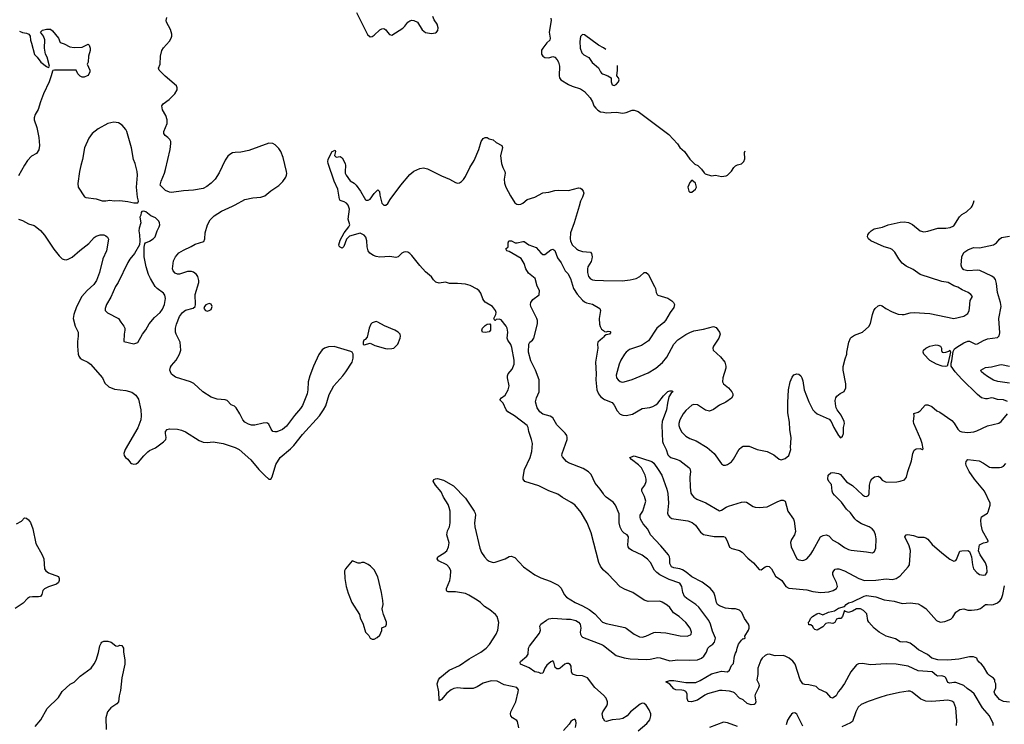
# Model space of a CAD drawing. Header units: inches. Extents: x 1771504 to 1971212, y 471788 to 643615.
# Tile 569 of 587: x 1914121 to 1924039, y 574784 to 581876. Entities that reach past the tile are written whole.
import ezdxf

# ---------------------------------------------------------------- set-up
doc = ezdxf.new("R2010")
doc.units = ezdxf.units.IN
doc.header["$MEASUREMENT"] = 0
for name, color, linetype in [('B9517', 7, 'Continuous'), ('B9518', 7, 'Continuous'), ('B9527', 7, 'Continuous'), ('B9528', 7, 'Continuous')]:
    doc.layers.add(name, color=color, linetype=linetype)

msp = doc.modelspace()

# ---------------------------------------------------------------- linework, layer by layer
at = {"layer": 'B9517', "color": 5}
for points, elevation in [([(1914110, 579867.3), (1914150, 579853.4), (1914210, 579820.4), (1914265.3, 579805.2), (1914277.8, 579797.8), (1914330, 579755.8), (1914370, 579708.4), (1914465.3, 579565.3), (1914518.4, 579498.4), (1914550, 579470.4), (1914570, 579462.6), (1914590, 579460.3), (1914610, 579464.9), (1914650, 579487), (1914726.2, 579553.9), (1914816, 579624), (1914870, 579682.4), (1914890, 579698), (1914932.4, 579712.4), (1914970, 579710.5), (1914990, 579700.7), (1915006.4, 579686.4), (1915013.8, 579666.2), (1914996.4, 579550), (1914957, 579470), (1914925.3, 579330), (1914894.7, 579250), (1914867.6, 579210), (1914800.3, 579150), (1914747, 579090), (1914694.5, 578985.5), (1914667, 578910), (1914660.3, 578870), (1914680.3, 578790), (1914708.2, 578730), (1914710.7, 578689.3), (1914702.1, 578637.9), (1914701.4, 578590), (1914710.1, 578510), (1914715.8, 578490), (1914730, 578470.2), (1914750, 578455.5), (1914808.2, 578430), (1914833, 578410), (1914953.4, 578270), (1914978.8, 578218.8), (1915019.9, 578179.9), (1915077.1, 578157.1), (1915190, 578145.3), (1915250, 578125.3), (1915290, 578098.4), (1915316, 578056), (1915340.3, 577950), (1915344.2, 577890), (1915340.3, 577850), (1915311, 577769), (1915182.2, 577550), (1915171.4, 577510), (1915174.6, 577490), (1915187.7, 577467.7), (1915211.6, 577451.6), (1915236.9, 577416.9), (1915248.5, 577408.5), (1915270, 577401.8), (1915294.1, 577405.9), (1915318.2, 577421.8), (1915370, 577486.4), (1915410, 577524.9), (1915430, 577540.7), (1915490, 577567.3), (1915570, 577625.5), (1915591.3, 577650), (1915596.3, 577670), (1915588.2, 577710), (1915589.7, 577730), (1915607, 577750), (1915630, 577756.9), (1915710, 577754.2), (1915750, 577745.4), (1915790, 577727.6), (1915930, 577641.8), (1915970, 577622.6), (1916010, 577621.5), (1916068.1, 577628.1), (1916170, 577610.4), (1916290, 577570.3), (1916330.2, 577550.2), (1916450, 577446.8), (1916530.5, 577350), (1916590, 577287.3), (1916630, 577251.3), (1916650, 577251.3), (1916665.6, 577274.4), (1916702, 577398), (1916745.1, 577470), (1916850, 577557.1), (1916882.9, 577590), (1916970, 577700.5), (1917139.5, 577890), (1917182, 577950), (1917202.9, 577990), (1917237.8, 578102.2), (1917284.2, 578190), (1917376.2, 578290), (1917407.3, 578330), (1917469.4, 578430), (1917479.3, 578470), (1917481.2, 578510), (1917469.4, 578529.4), (1917455.9, 578535.9), (1917290, 578585), (1917230, 578584.6), (1917190, 578570.8), (1917167.4, 578552.6), (1917133.9, 578506.1), (1917080.2, 578390), (1917044.2, 578290), (1917027.3, 578230), (1917023.8, 578150), (1917016.2, 578110), (1916970, 577992), (1916950, 577961.6), (1916887.6, 577892.4), (1916810, 577785.1), (1916767.7, 577750), (1916710, 577726.3), (1916690, 577726), (1916670, 577732.3), (1916652.9, 577752.9), (1916630, 577806), (1916610, 577816.9), (1916574.7, 577814.7), (1916490, 577793.5), (1916454.6, 577794.6), (1916424.2, 577804.2), (1916390, 577826.6), (1916368.3, 577850), (1916339.7, 577910), (1916302, 577970), (1916285.1, 577985.1), (1916250, 577999.5), (1916210, 578043.7), (1916189.6, 578049.6), (1916110, 578056.8), (1916050, 578078.2), (1915964, 578130), (1915875.3, 578215.3), (1915841.2, 578230), (1915690, 578278), (1915650, 578307.8), (1915638.3, 578330), (1915633.3, 578350), (1915641.4, 578378.5), (1915650, 578394.8), (1915696, 578450), (1915730.9, 578509.1), (1915744.2, 578550), (1915738.4, 578630), (1915696.8, 578710), (1915691.6, 578730), (1915690.7, 578770), (1915699.3, 578810), (1915730.7, 578889.3), (1915759.6, 578930), (1915790, 578952.2), (1915867.5, 578972.5), (1915889.2, 578990), (1915892.7, 579010), (1915888.4, 579110), (1915924.2, 579230), (1915926.4, 579250), (1915914, 579290), (1915900.3, 579310), (1915870, 579336.4), (1915850, 579343.1), (1915810, 579341.7), (1915730, 579315.6), (1915710, 579313.6), (1915685.7, 579325.7), (1915666.3, 579350), (1915661.3, 579370), (1915669.7, 579450), (1915689.5, 579490), (1915725.2, 579530), (1915770, 579558), (1915848.2, 579591.8), (1915890, 579617.1), (1915975.1, 579644.9), (1915984.5, 579670), (1915989.7, 579730), (1916011.3, 579810), (1916038.2, 579861.8), (1916079.5, 579900.5), (1916155.1, 579950), (1916262.9, 580000)], 420), ([(1920000, 576334.4), (1919996.9, 576336.9), (1919970, 576374), (1919953.8, 576413.8), (1919877.6, 576710), (1919835.6, 576810), (1919776.6, 576916.6), (1919712.5, 576992.5), (1919677.5, 577017.5), (1919590, 577066.6), (1919541.5, 577101.5), (1919450, 577133.6), (1919350, 577184.2), (1919210, 577227.8), (1919191.8, 577250), (1919191.7, 577271.7), (1919206.6, 577350), (1919262, 577470), (1919278, 577530), (1919285.6, 577610), (1919277.6, 577650), (1919247.8, 577730), (1919242.4, 577770), (1919233.6, 577790), (1919103.5, 577890), (1919037.2, 577930), (1919020.8, 577950), (1918990, 578016), (1918957.2, 578050), (1918973.2, 578070), (1919010, 578096.4), (1919041.5, 578150), (1919049.8, 578190), (1919034.3, 578270), (1919035.1, 578290), (1919042.9, 578310), (1919081.3, 578358.7), (1919101.7, 578410), (1919100.3, 578450), (1919077.3, 578577.3), (1919066.5, 578606.5), (1919037, 578650), (1919032, 578670), (1919039.4, 578730), (1919031, 578770), (1919020.2, 578790), (1918970, 578855.1), (1918950, 578862.7), (1918922, 578858), (1918909, 578849), (1918906, 578850), (1918898, 578870), (1918917.2, 578910), (1918919.3, 578930), (1918912.7, 578950), (1918884, 578990), (1918810, 579034.5), (1918794.5, 579050), (1918784.9, 579064.9), (1918764.9, 579124.9), (1918750, 579147.6), (1918730, 579163.5), (1918659.6, 579199.6), (1918612.7, 579212.7), (1918530, 579221.7), (1918450, 579222), (1918410, 579233.3), (1918344.8, 579224.8), (1918313.8, 579233.8), (1918290, 579257.2), (1918269.6, 579289.6), (1918210, 579337), (1918150, 579402), (1918070, 579503.6), (1918050, 579523.6), (1918030, 579534.7), (1918010, 579540.5), (1917990, 579537.4), (1917970, 579525.1), (1917932.3, 579487.7), (1917910, 579483.1), (1917850, 579491.6), (1917750, 579485.7), (1917712.2, 579492.2), (1917684, 579504), (1917646.7, 579526.7), (1917631.3, 579550), (1917621.3, 579590), (1917617, 579650), (1917606.3, 579686.3), (1917590, 579708.7), (1917550, 579728.7), (1917441.4, 579698.6), (1917414.4, 579665.6), (1917385.4, 579594.6), (1917370, 579578), (1917350, 579586), (1917338, 579598), (1917335.3, 579610), (1917350, 579656), (1917390, 579730.8), (1917437.2, 579790), (1917445.2, 579810), (1917429.5, 579869.5), (1917443.5, 579970), (1917434.3, 580000)], 380), ([(1919756.1, 580000), (1919706.9, 579830), (1919669.3, 579730.7), (1919665.4, 579670), (1919669.4, 579649.4), (1919686.5, 579610), (1919730, 579568.9), (1919750, 579556), (1919790, 579542.7), (1919870, 579536.4), (1919882.3, 579522.3), (1919887.6, 579490), (1919885.3, 579470), (1919876.1, 579443.9), (1919844.9, 579390), (1919839.5, 579370), (1919840.3, 579330), (1919850.6, 579290), (1919870, 579268), (1919890, 579258), (1919913.8, 579253.8), (1920000, 579252.2)], 380), ([(1920000, 577104.3), (1919968.7, 577150), (1919917.8, 577210), (1919877, 577297), (1919850, 577323.6), (1919798.2, 577358.2), (1919650, 577416.3), (1919629.8, 577429.8), (1919590, 577476), (1919583.5, 577490), (1919584.4, 577510), (1919634.6, 577650), (1919636.1, 577670), (1919630.9, 577690), (1919615, 577715), (1919530, 577798.7), (1919489.6, 577870), (1919465, 577885), (1919390, 577903.9), (1919360.5, 577930), (1919333.6, 577970), (1919317, 578030), (1919325.1, 578070), (1919354.5, 578130), (1919352.8, 578250), (1919316.8, 578350), (1919270, 578443.6), (1919245.1, 578530), (1919249.7, 578610.3), (1919260.9, 578630), (1919288, 578652), (1919299.5, 578670), (1919335.5, 578815.5), (1919336, 578850), (1919329.4, 578870), (1919269.3, 578990), (1919266, 579010), (1919269.3, 579030), (1919290, 579061), (1919353.6, 579106.4), (1919355.3, 579150), (1919332.7, 579192.7), (1919312.3, 579270), (1919244.9, 579324.9), (1919220.7, 579370), (1919203.3, 579423.3), (1919172.5, 579472.5), (1919050, 579544), (1919028, 579550), (1919018, 579570), (1919042, 579590), (1919042, 579630), (1919048, 579650), (1919074, 579650), (1919111.3, 579631.3), (1919131.1, 579631.1), (1919190, 579644.9), (1919202, 579642), (1919250.3, 579610.3), (1919324.4, 579584.4), (1919370.4, 579530.4), (1919390, 579514), (1919410, 579514), (1919470, 579560.5), (1919490, 579564.9), (1919510, 579553), (1919538.6, 579478.5), (1919576.4, 579430), (1919614.9, 579350), (1919641.2, 579321.2), (1919670, 579272.2), (1919699.2, 579170), (1919735, 579115), (1919790, 579053.4), (1919810, 579037.4), (1919830, 579027.7), (1919890, 579012.6), (1919964, 578970), (1919973, 578950), (1919958, 578870), (1919961.6, 578810), (1919967.1, 578787.1), (1919982, 578762), (1920000, 578746.1)], 360), ([(1920000, 578681.4), (1919990, 578669.5), (1919944.9, 578630), (1919942, 578610), (1919945.3, 578570), (1919920.8, 578430), (1919927.5, 578310), (1919925.4, 578250), (1919934.8, 578150), (1919950, 578111.7), (1919970, 578084.7), (1920000, 578060.8)], 360), ([(1919150, 574749.3), (1919136.9, 574810), (1919130, 574822.7), (1919084, 574850), (1919068.3, 574868.3), (1919065.1, 574890), (1919068.5, 574910), (1919119.1, 575010), (1919143.6, 575110), (1919144.5, 575130), (1919130, 575154.5), (1919002, 575182), (1918930, 575216.9), (1918870, 575221.6), (1918790, 575198.7), (1918730, 575159.7), (1918690, 575144), (1918590, 575142.3), (1918530, 575149.8), (1918495.3, 575144.7), (1918465.5, 575130), (1918422.2, 575097.8), (1918370, 575032.7), (1918350, 575021.2), (1918345.8, 575025.8), (1918342.6, 575110), (1918327.6, 575190), (1918339.6, 575230), (1918351.8, 575250), (1918446.6, 575330), (1918550, 575375.8), (1918650, 575442.8), (1918766.3, 575510), (1918818.7, 575550), (1918852.8, 575587.2), (1918919.6, 575690), (1918936.2, 575730), (1918946.8, 575806.8), (1918929.5, 575869.5), (1918913.2, 575890), (1918856.5, 575936.5), (1918804.2, 575970), (1918763.6, 576010), (1918730, 576034), (1918644.5, 576084.5), (1918610, 576099.1), (1918510, 576116.4), (1918435.9, 576115.9), (1918422.6, 576122.6), (1918418.4, 576130), (1918421.3, 576150), (1918452.6, 576230), (1918462, 576270), (1918463, 576330), (1918450, 576358), (1918422, 576390), (1918339.3, 576430), (1918326.6, 576450), (1918332, 576470), (1918394.3, 576505.7), (1918423.6, 576530), (1918441.1, 576570), (1918446, 576610), (1918423.1, 576690), (1918429.7, 576730), (1918448.7, 576771.3), (1918457.2, 576810), (1918455.6, 576930), (1918447.6, 576967.6), (1918435.4, 576995.4), (1918389.6, 577070), (1918365.1, 577125.1), (1918309.4, 577190), (1918286, 577230), (1918293.6, 577246.4), (1918310, 577256), (1918330, 577258.8), (1918390, 577240.4), (1918490, 577183.8), (1918610, 577060.5), (1918698, 576930), (1918708.9, 576910), (1918712.9, 576890), (1918703.1, 576810), (1918705.3, 576770), (1918756.5, 576556.5), (1918774, 576514), (1918802.4, 576470), (1918830, 576438), (1918850, 576425.5), (1918890, 576412.7), (1918910, 576414.4), (1919009.7, 576450.3), (1919050, 576472.2), (1919070, 576475.8), (1919110, 576462.4), (1919197.1, 576370), (1919310, 576288.9), (1919370, 576257.4), (1919464.8, 576224.8), (1919544.1, 576184.1), (1919574, 576154), (1919604.6, 576090), (1919630, 576063.7), (1919717.1, 576010), (1919790, 575976.1), (1919857.8, 575937.8), (1919914.3, 575894.3), (1919992.8, 575812.8), (1920000, 575809.8)], 380), ([(1914090, 576802), (1914138, 576830), (1914170, 576862), (1914190, 576858.8), (1914210, 576842.8), (1914230, 576814.8), (1914254, 576750), (1914283.2, 576603.2), (1914346.7, 576490), (1914364.4, 576450), (1914370.4, 576350), (1914383.8, 576330), (1914410, 576306.7), (1914510, 576270.8), (1914518.8, 576250), (1914518.8, 576230), (1914510.8, 576210), (1914490, 576193.2), (1914410, 576167), (1914370, 576146.6), (1914353.4, 576130), (1914344, 576090), (1914331, 576070), (1914310, 576066.3), (1914250, 576068.3), (1914218, 576062), (1914199.3, 576050), (1914155.5, 576004.5), (1914074.8, 575950)], 380), ([(1920000, 575075.1), (1919914.9, 575154.9), (1919841.3, 575250), (1919790, 575272.7), (1919730, 575275.6), (1919689.8, 575289.8), (1919680.5, 575310), (1919676.4, 575370), (1919666.6, 575386.6), (1919650, 575395.1), (1919630, 575395.6), (1919611.3, 575390), (1919566, 575350), (1919550, 575340.9), (1919530, 575341.2), (1919515.1, 575355.1), (1919502, 575410), (1919490, 575422), (1919470, 575413.2), (1919430, 575377.2), (1919410.6, 575350), (1919390, 575298), (1919370, 575293.2), (1919350, 575303.7), (1919310, 575313.2), (1919252.8, 575352.8), (1919164, 575390), (1919161.2, 575410), (1919164.8, 575415.2), (1919228.7, 575470), (1919242, 575490), (1919246.6, 575550), (1919257, 575570), (1919358.5, 575701.5), (1919365.4, 575730), (1919361.2, 575770), (1919369.3, 575790.7), (1919427, 575833), (1919450, 575843.7), (1919490, 575852.6), (1919630, 575841.1), (1919670, 575843), (1919721.3, 575830), (1919750.1, 575810.1), (1919765.8, 575790), (1919773.6, 575750), (1919767.1, 575710), (1919769.2, 575690), (1919779.6, 575670), (1919790, 575660.8), (1919990, 575582.8), (1920000, 575575.3)], 360), ([(1914278, 574762), (1914333.3, 574830), (1914397.7, 574942.3), (1914510, 575054.8), (1914547, 575113), (1914630, 575187.3), (1914670, 575206.8), (1914730, 575266.8), (1914841.2, 575350), (1914870, 575391), (1914889.7, 575430.3), (1914914, 575506), (1914927.8, 575572.2), (1914940.5, 575599.5), (1914949.6, 575610.4), (1914970, 575620.4), (1915010, 575619.5), (1915042.8, 575610), (1915090, 575574.8), (1915110, 575570.8), (1915130, 575578.8), (1915150, 575576), (1915166, 575550), (1915167.3, 575512.7), (1915180.5, 575430), (1915180.5, 575390), (1915150.3, 575249.8), (1915136, 575124), (1915122.3, 575070), (1915116.4, 575010), (1915100.5, 574990), (1915038, 574950), (1915005.5, 574910), (1914989.1, 574850), (1914993.1, 574730)], 380), ([(1920000, 574837.9), (1919999.2, 574839.2), (1919989.1, 574890), (1919993.6, 574910), (1920000, 574919.5)], 360), ([(1919719.5, 574750), (1919725.2, 574790), (1919722, 574822), (1919714, 574834), (1919690, 574825.2), (1919671, 574810), (1919656.1, 574783.9), (1919598, 574722)], 380)]:
    msp.add_lwpolyline(points, dxfattribs=dict(at, elevation=elevation))
for points, elevation in [([(1915370, 579948), (1915352.7, 579947.3), (1915343.6, 579936.4), (1915342, 579910), (1915331.3, 579890), (1915341, 579830), (1915323.4, 579776.6), (1915320.5, 579750), (1915328, 579710), (1915331.1, 579648.9), (1915327.3, 579610), (1915276.5, 579523.5), (1915230, 579466), (1915210, 579433.2), (1915112.8, 579230), (1915084.4, 579190), (1915037.6, 579082.4), (1914994.4, 579010), (1914981.6, 578970), (1914980.5, 578950), (1915005.1, 578925.1), (1915117.3, 578870), (1915138, 578830), (1915170.1, 578790.1), (1915178.4, 578770), (1915179.3, 578750), (1915171.6, 578710), (1915170, 578638), (1915270, 578613.4), (1915310, 578627.3), (1915356.2, 578710), (1915390, 578754), (1915424, 578816), (1915479.8, 578880.2), (1915534.3, 578930), (1915558.5, 578961.5), (1915579.3, 579010), (1915590.9, 579070), (1915583.3, 579103.3), (1915570, 579125.1), (1915506, 579170), (1915484.7, 579190), (1915436.9, 579270), (1915417.4, 579310), (1915394, 579390), (1915374.3, 579490), (1915374.2, 579585.8), (1915381.2, 579618.8), (1915389.4, 579630.6), (1915430, 579646), (1915466, 579670), (1915486.6, 579690), (1915506.6, 579750), (1915526.6, 579790), (1915531.2, 579810), (1915529.5, 579830), (1915520.7, 579850), (1915490, 579880.9), (1915441.5, 579901.5), (1915390, 579942)], 440), ([(1916030, 579020.7), (1915995.2, 579004.8), (1915982.8, 578990), (1915976, 578970), (1915992, 578950), (1916010, 578944), (1916030, 578947.7), (1916050, 578960.7), (1916060.7, 578990), (1916050, 579014.5)], 420), ([(1917710, 578838.4), (1917670, 578823.7), (1917659.3, 578810), (1917642, 578770), (1917619.3, 578680.7), (1917601.4, 578658.6), (1917587.3, 578650), (1917581, 578630), (1917582, 578610), (1917590, 578604.7), (1917650, 578621), (1917698, 578598), (1917805.8, 578565.8), (1917830, 578562), (1917870, 578564.9), (1917890, 578570.8), (1917929.2, 578610), (1917952.7, 578670), (1917956, 578690), (1917952.3, 578710), (1917932.3, 578730), (1917901.2, 578750), (1917794.2, 578794.2), (1917730, 578831.8)], 420), ([(1918810, 578727.6), (1918782, 578730), (1918777.2, 578750), (1918783.7, 578770), (1918810, 578798.8), (1918830, 578810.7), (1918855.3, 578815.3), (1918864.7, 578804.7), (1918862.8, 578750), (1918850, 578734)], 380), ([(1917470, 576428.7), (1917402, 576350), (1917392, 576330), (1917396, 576250), (1917410.8, 576170), (1917430, 576102), (1917467.3, 576010), (1917544.7, 575890), (1917550, 575854), (1917582, 575790), (1917604.7, 575710), (1917636.9, 575676.9), (1917651.6, 575651.6), (1917670, 575642), (1917690, 575642), (1917723.1, 575656.9), (1917750, 575682), (1917767.3, 575727.3), (1917770, 575754), (1917810, 575772), (1917816, 575790), (1917814.5, 575810), (1917784.5, 575890), (1917775.1, 575930), (1917773.6, 575946.4), (1917781.2, 575990), (1917778, 576030), (1917766.6, 576110), (1917730, 576268), (1917690, 576337.2), (1917654.9, 576374.9), (1917630, 576392.7), (1917590, 576412.7), (1917567.3, 576412.7), (1917550, 576404), (1917530, 576405.2)], 420)]:
    msp.add_lwpolyline(points, close=True, dxfattribs=dict(at, elevation=elevation))
at = {"layer": 'B9518', "color": 5}
for points, elevation in [([(1917512.4, 581950), (1917625.8, 581725.8), (1917650, 581702.8), (1917670, 581707.3), (1917690, 581720.5), (1917750, 581773.4), (1917770, 581784), (1917790, 581786.8), (1917810, 581776), (1917824.9, 581750), (1917846.1, 581726.1), (1917870, 581720.4), (1917978.9, 581790), (1918001.7, 581810), (1918031.8, 581850), (1918050, 581863.7), (1918070, 581870.3), (1918091, 581870), (1918128, 581850), (1918174.3, 581774.3), (1918208.9, 581748.9), (1918270, 581738.7), (1918310, 581743.1), (1918320.9, 581750), (1918332.8, 581767.2), (1918334.7, 581794.7), (1918324.7, 581830), (1918295, 581875.1), (1918283.1, 581910)], 420), ([(1916262.9, 580000), (1916290, 580012.6), (1916390, 580066.7), (1916470, 580083.6), (1916549.7, 580090.3), (1916590, 580104.4), (1916650, 580153.4), (1916730, 580208.5), (1916770, 580246), (1916801.6, 580290), (1916809.6, 580310), (1916811.1, 580328.9), (1916809.7, 580350), (1916775.6, 580490), (1916750, 580549.5), (1916730, 580580.7), (1916695.2, 580615.2), (1916669.7, 580629.7), (1916630, 580634.3), (1916430, 580560.4), (1916350, 580543.1), (1916290, 580541), (1916265.2, 580534.8), (1916239.1, 580520.9), (1916218.9, 580501.1), (1916190, 580460.9), (1916130, 580336), (1916088.4, 580270), (1916050, 580229.6), (1916004.2, 580195.8), (1915970, 580178.7), (1915870, 580158.9), (1915770, 580152.7), (1915650, 580136.3), (1915630, 580139.6), (1915590, 580158.7), (1915537, 580210), (1915545.6, 580250), (1915579.3, 580330), (1915590.8, 580370), (1915637.7, 580570), (1915644.7, 580630), (1915642.4, 580650), (1915633.6, 580670), (1915614.5, 580690), (1915585.1, 580710), (1915571.5, 580730), (1915571.2, 580750), (1915604.7, 580830), (1915606.4, 580870), (1915592.4, 580912.4), (1915559.7, 580970), (1915551.5, 581010), (1915564.5, 581030), (1915627.6, 581072.4), (1915684.5, 581130), (1915706, 581170), (1915706, 581190), (1915699.3, 581210), (1915586.8, 581306.8), (1915527.3, 581370), (1915520.5, 581390), (1915535.3, 581430), (1915538.8, 581510), (1915553, 581567), (1915568.3, 581591.7), (1915630, 581659.5), (1915647.1, 581690), (1915652.6, 581710), (1915652.4, 581730), (1915638.2, 581778.2), (1915600.5, 581850), (1915595.1, 581870), (1915601.7, 581898.3)], 420), ([(1919471.3, 581891.3), (1919472.8, 581870), (1919455.8, 581750), (1919464.9, 581690), (1919460.9, 581670), (1919430, 581642.7), (1919389.4, 581590.6), (1919378.7, 581570), (1919376.6, 581530), (1919389.7, 581509.7), (1919410, 581496), (1919450, 581490.9), (1919490, 581504.9), (1919510, 581499.1), (1919533.2, 581473.2), (1919547.5, 581447.5), (1919557.3, 581410), (1919554.9, 581310), (1919558, 581290), (1919572.2, 581272.2), (1919650, 581223.1), (1919686.8, 581206.8), (1919770, 581181.3), (1919810, 581152.4), (1919868, 581090), (1919890.4, 581050), (1919905.5, 581010), (1919925.1, 580985.1), (1919944.6, 580964.6), (1919970.3, 580950.3), (1920000, 580944.9)], 420), ([(1914119.9, 581759.9), (1914147.5, 581747.5), (1914190, 581741.3), (1914214, 581730), (1914226, 581710), (1914229.1, 581670), (1914240.8, 581640.8), (1914270, 581526), (1914298.4, 581498.4), (1914332.4, 581450), (1914390, 581404.4), (1914410, 581396), (1914418.6, 581401.4), (1914421.2, 581410), (1914398.6, 581498.6), (1914382, 581530), (1914369, 581590), (1914373.6, 581673.6), (1914362, 581710), (1914329, 581750), (1914350, 581770.7), (1914390, 581782.8), (1914430, 581782), (1914450, 581764.7), (1914510, 581691), (1914526.8, 581646.8), (1914570, 581634), (1914624.5, 581604.5), (1914670, 581597.3), (1914750, 581601), (1914810, 581631.3), (1914819.8, 581619.8), (1914830.5, 581590.5), (1914830, 581566), (1914814.8, 581510), (1914810.7, 581449.3), (1914802, 581430), (1914826, 581370), (1914826.8, 581350), (1914810, 581315.3), (1914802, 581310), (1914770, 581299), (1914750, 581299.3), (1914730, 581309.4), (1914706, 581330), (1914688.7, 581368.7), (1914470.7, 581369.3), (1914455.3, 581364.7), (1914450, 581358), (1914439.3, 581310), (1914418.4, 581250), (1914360.4, 581130), (1914330.3, 581050), (1914308.5, 580971.5), (1914276.7, 580923.3), (1914265.5, 580890), (1914265.5, 580870), (1914294.4, 580790), (1914314.4, 580690), (1914319.1, 580610), (1914314.6, 580565.4), (1914291, 580530), (1914238.8, 580501.2), (1914200.9, 580459.1), (1914168.2, 580411.8), (1914110, 580303.7)], 420), ([(1920000, 581592.2), (1919950, 581621.6), (1919810, 581722.7), (1919790, 581729), (1919770, 581708), (1919762.4, 581657.6), (1919766.3, 581590), (1919784.2, 581544.2), (1919803.2, 581523.2), (1919854.4, 581494.4), (1919887.1, 581447.1), (1919950.9, 581390.9), (1919970, 581350.3), (1919979.8, 581339.8), (1919990, 581331.1), (1920000, 581327.2)], 440), ([(1917434.3, 580000), (1917431.2, 580010), (1917413.3, 580030), (1917390, 580044.2), (1917350, 580058), (1917342.4, 580070), (1917326.3, 580170), (1917287.1, 580250), (1917226.9, 580430), (1917225.1, 580450), (1917229.7, 580470), (1917250, 580518), (1917270, 580550.8), (1917284.7, 580555.3), (1917290, 580562), (1917299.6, 580559.6), (1917302, 580550), (1917292, 580510), (1917310, 580492), (1917350, 580498), (1917370, 580484.7), (1917398, 580430), (1917403, 580410), (1917398, 580350), (1917400.5, 580330), (1917410, 580311), (1917450, 580256), (1917490, 580231), (1917510, 580211), (1917553.4, 580150), (1917604.1, 580064.1), (1917610, 580058.8), (1917630, 580059.1), (1917650, 580070.7), (1917690, 580127.3), (1917730, 580164.7), (1917746, 580146), (1917747.7, 580110), (1917767.7, 580030), (1917790, 580011), (1917810, 580011), (1917830, 580026), (1917854, 580066), (1917958.4, 580210), (1918050, 580317.3), (1918089.7, 580350.3), (1918150, 580378.4), (1918190, 580386.4), (1918230, 580376.5), (1918370, 580304.2), (1918450, 580271.8), (1918510, 580238.7), (1918530, 580232.2), (1918550, 580235.3), (1918570, 580248.7), (1918591.3, 580268.7), (1918610, 580296.4), (1918654.7, 580390), (1918699.4, 580460.6), (1918744.7, 580570), (1918770, 580652), (1918790, 580682), (1918810, 580692), (1918830, 580691.3), (1918850, 580678), (1918890, 580666), (1918921.6, 580641.6), (1918976, 580610), (1918982.8, 580590), (1918965.1, 580505.1), (1918974, 580430), (1918986.4, 580390), (1919006.4, 580350), (1919010.3, 580330.3), (1919002, 580270), (1919004.6, 580230), (1919017.8, 580190), (1919064.5, 580104.5), (1919110, 580034), (1919130, 580020.9), (1919150, 580015.6), (1919170, 580018.9), (1919190, 580030.3), (1919232.7, 580067.3), (1919310, 580090.2), (1919390, 580133.6), (1919450, 580141.1), (1919510, 580156.9), (1919550, 580162), (1919650, 580156.9), (1919750, 580183.7), (1919770, 580180.4), (1919784.9, 580170), (1919796.3, 580150), (1919802, 580130), (1919799.9, 580120.1), (1919790.7, 580090), (1919770.5, 580049.5), (1919756.1, 580000)], 380)]:
    msp.add_lwpolyline(points, dxfattribs=dict(at, elevation=elevation))
at = {"layer": 'B9518', "color": 5, "elevation": 440}
msp.add_lwpolyline([(1915070, 580846), (1915010, 580832.7), (1914910, 580777.2), (1914850.5, 580729.5), (1914816.7, 580683.3), (1914774, 580586), (1914752, 580468), (1914735.5, 580410), (1914723, 580350), (1914706.8, 580226.8), (1914710.8, 580190.8), (1914774.8, 580094.8), (1914787.9, 580087.9), (1914890, 580074), (1914950, 580053.4), (1914990, 580053), (1915030, 580060.7), (1915073.7, 580053.7), (1915130, 580057.3), (1915210, 580046), (1915270, 580032), (1915310, 580034), (1915318, 580050), (1915309, 580089), (1915297.6, 580190), (1915307.3, 580310), (1915305.1, 580350), (1915284.5, 580430), (1915267.3, 580470), (1915247.9, 580587.9), (1915199.3, 580750), (1915189.2, 580770), (1915153.8, 580813.8), (1915117, 580837)], close=True, dxfattribs=at)
at = {"layer": 'B9527', "color": 5}
for points, elevation in [([(1920000, 579252.2), (1920190, 579248.8), (1920270, 579257.1), (1920329.6, 579270.4), (1920366, 579290), (1920409.7, 579330.3), (1920430, 579333), (1920450, 579314.8), (1920516.3, 579190), (1920524.9, 579170), (1920530.9, 579130.9), (1920542, 579110), (1920550, 579102), (1920650, 579072.6), (1920690, 579046.3), (1920707.4, 579030), (1920717.3, 579010), (1920710, 578980.9), (1920673, 578930), (1920626, 578850), (1920610, 578829.6), (1920539.3, 578770), (1920455.9, 578644.1), (1920384.8, 578595.2), (1920264.5, 578555.6), (1920230.3, 578530), (1920213.4, 578510), (1920176.5, 578450), (1920160.3, 578410), (1920130, 578298), (1920133, 578270), (1920147.7, 578250), (1920170, 578233.4), (1920190, 578228.4), (1920210, 578230.6), (1920290, 578255.5), (1920450, 578323.1), (1920530, 578368.4), (1920595.7, 578424.3), (1920639.3, 578480.7), (1920711.3, 578610), (1920750, 578655.3), (1920830, 578706.7), (1920870, 578728.5), (1920910, 578743.1), (1921010, 578761.6), (1921110, 578787.3), (1921137.5, 578777.5), (1921170, 578731.3), (1921176.3, 578710), (1921164.9, 578670), (1921110.7, 578590), (1921102.8, 578570), (1921106.8, 578550), (1921181.6, 578481.6), (1921222.6, 578430), (1921234.6, 578390), (1921232.9, 578370), (1921204.9, 578270), (1921200.4, 578230), (1921210.6, 578210), (1921260.5, 578170), (1921295.5, 578130), (1921304.9, 578110), (1921304.9, 578090), (1921290, 578066.6), (1921233, 578027), (1921170, 577995.6), (1921110, 577951.5), (1921070, 577935.6), (1921030, 577944.5), (1920950, 577998), (1920910, 578003.7), (1920890, 577997), (1920830, 577942.9), (1920803.7, 577910), (1920772, 577850), (1920761.1, 577810), (1920762, 577790), (1920770, 577762.8), (1920790, 577724.9), (1920830, 577684.9), (1920870, 577662), (1920935.6, 577635.6), (1921046, 577570), (1921116, 577510), (1921190, 577404.7), (1921210, 577391.3), (1921230, 577391.3), (1921250, 577398), (1921290, 577426), (1921310, 577451), (1921368.2, 577551.8), (1921390, 577574), (1921410, 577584.9), (1921470, 577582), (1921550, 577550.5), (1921650.4, 577530.4), (1921717.1, 577497.1), (1921770, 577451.3), (1921790, 577446), (1921830, 577458), (1921868, 577490), (1921889, 577550), (1921885.2, 577570), (1921891.5, 577668.5), (1921878, 577750), (1921874.2, 577825.8), (1921858.3, 577918.3), (1921858, 578022), (1921864.7, 578150), (1921883, 578230), (1921902.3, 578277.7), (1921920.1, 578299.9), (1921947.5, 578312.5), (1921970, 578307.3), (1921990, 578290.7), (1922000.5, 578270), (1922010, 578242), (1922023, 578150), (1922070.3, 578030), (1922110.4, 577950), (1922130, 577928.2), (1922154.8, 577910), (1922274.4, 577854.4), (1922296.3, 577830), (1922322.4, 577770), (1922370, 577690.8), (1922390, 577667.3), (1922410, 577682.8), (1922418.3, 577710), (1922419.7, 577770), (1922429.5, 577810), (1922427.3, 577830), (1922397.1, 577897.1), (1922356, 577950), (1922346.6, 577970), (1922338, 578010), (1922336.5, 578043.5), (1922342, 578070), (1922353.6, 578086.4), (1922386.3, 578113.7), (1922424.7, 578135.3), (1922444, 578170), (1922442.7, 578210), (1922415.1, 578350), (1922415.5, 578384.5), (1922436.5, 578463.5), (1922454, 578510), (1922454, 578530), (1922472.7, 578630), (1922489.2, 578670), (1922500.1, 578679.9), (1922530, 578699.1), (1922610, 578730.8), (1922673.4, 578786.6), (1922690, 578818), (1922709.8, 578910.2), (1922724, 578950), (1922738.7, 578970), (1922770, 578996.4), (1922790, 579003), (1922810, 578997.3), (1922846.8, 578970), (1922910, 578937.1), (1922970, 578913), (1923010, 578907.7), (1923030, 578907.7), (1923090, 578924.9), (1923130, 578928.4), (1923290, 578919.3), (1923530, 578867.7), (1923630, 578890.8), (1923670, 578918), (1923685.2, 578950), (1923690, 578974), (1923694, 579050), (1923719, 579090), (1923702, 579110), (1923674, 579130), (1923615.6, 579155.6), (1923570, 579184.5), (1923530, 579198.7), (1923474, 579230), (1923410, 579239.7), (1923190, 579312.3), (1923122.3, 579362.3), (1923050, 579396.9), (1923010, 579425.1), (1922975.6, 579470), (1922937.4, 579537.4), (1922910, 579563.5), (1922890, 579574.2), (1922830, 579589.8), (1922696, 579650), (1922669.4, 579670), (1922660.9, 579690), (1922664.5, 579710), (1922676.2, 579730), (1922696.2, 579750), (1922727, 579770), (1922811.4, 579788.6), (1922870, 579810.2), (1922990, 579839.8), (1923030, 579842), (1923074.9, 579834.9), (1923114.6, 579814.6), (1923190, 579750.6), (1923230, 579741.6), (1923270, 579746.7), (1923370, 579776.5), (1923450, 579779.3), (1923493.8, 579786.2), (1923530, 579802), (1923586.4, 579893.6), (1923610, 579914.4), (1923658.4, 579941.6), (1923709.3, 579990.7), (1923713.9, 580000)], 380), ([(1924070, 578034), (1924031.1, 578051.1), (1923970, 578054.3), (1923930, 578068.2), (1923910, 578069.7), (1923870, 578058.9), (1923850, 578058.3), (1923810, 578071.1), (1923770, 578103.1), (1923610, 578258.2), (1923543.9, 578330), (1923503.7, 578390), (1923502.4, 578417.6), (1923510, 578441), (1923522.7, 578537.3), (1923537.6, 578562.4), (1923560.4, 578579.6), (1923630, 578622.6), (1923670, 578639.5), (1923690, 578640.3), (1923750.3, 578610.3), (1923770, 578612.7), (1923830, 578647.3), (1923870, 578663.5), (1923970, 578676), (1923987, 578693), (1923994.1, 578725.9), (1923985.5, 578870), (1924009, 578990), (1924001.5, 579030), (1923970.5, 579130.5), (1923961.6, 579221.6), (1923950, 579259.6), (1923937.1, 579277.1), (1923913.9, 579293.9), (1923791.2, 579351.2), (1923770, 579354.2), (1923670, 579348.8), (1923630, 579359.1), (1923610, 579381.6), (1923604.3, 579404.3), (1923609.9, 579490.1), (1923630, 579534.6), (1923670, 579560.8), (1923730, 579583.1), (1923790, 579578.5), (1923930, 579611.2), (1923959.1, 579630), (1923990, 579667), (1924010, 579682.3), (1924090, 579698.5)], 360), ([(1920000, 578746.1), (1920010, 578737.3), (1920030, 578735.5), (1920050, 578741.6), (1920070, 578738), (1920076.4, 578730), (1920062.8, 578710), (1920030, 578702.9), (1920010, 578693.2), (1920000, 578681.4)], 360), ([(1924090, 578218), (1923973.4, 578233.4), (1923930, 578249), (1923870, 578283.1), (1923834, 578310), (1923809.3, 578330), (1923801.2, 578350), (1923850, 578375.8), (1923910, 578382.4), (1923990, 578402.8), (1924010, 578403.9), (1924090, 578389.4)], 340), ([(1920000, 578060.8), (1920010, 578052.9), (1920090, 578022), (1920110, 577997), (1920138.4, 577938.4), (1920170, 577906.3), (1920194.7, 577894.7), (1920230, 577891.1), (1920293.9, 577906.1), (1920390, 577961.1), (1920468.4, 577971.6), (1920498.5, 577981.5), (1920530, 577999.1), (1920550, 578016.3), (1920605.4, 578090), (1920650, 578133.7), (1920670, 578141.6), (1920690, 578141), (1920696.3, 578136.3), (1920698.8, 578130), (1920682.6, 578117.4), (1920659.9, 578080.1), (1920645, 578015), (1920636.6, 577950), (1920593.8, 577830), (1920589.5, 577790), (1920597.1, 577630), (1920601.8, 577610), (1920631.7, 577550), (1920650, 577497.6), (1920661.7, 577481.7), (1920678.4, 577470), (1920733.8, 577453.8), (1920770, 577437.4), (1920860.3, 577370), (1920870, 577357), (1920878.5, 577330), (1920872.7, 577270), (1920873.8, 577170), (1920882.8, 577110), (1920893.7, 577090), (1920912.2, 577070), (1920940.5, 577050), (1921033.7, 577013.7), (1921170, 576934), (1921190, 576938.8), (1921236, 576970), (1921259.5, 576980.5), (1921390, 577021.1), (1921424.4, 577024.4), (1921441.3, 577021.3), (1921510, 576975.3), (1921530, 576967.7), (1921570, 576964.6), (1921650, 576972.4), (1921750, 577023.8), (1921790, 577039.1), (1921810, 577040.7), (1921830, 577030.8), (1921858.4, 576930), (1921914, 576850), (1921921.3, 576830), (1921933.7, 576750), (1921934.7, 576725.3), (1921926, 576690), (1921896.7, 576643.3), (1921886.4, 576613.6), (1921891.7, 576570), (1921950, 576450.6), (1921970, 576438.4), (1922010, 576433.7), (1922030, 576437.6), (1922050, 576448.2), (1922090, 576495.5), (1922111.6, 576528.4), (1922186, 576670), (1922215.9, 576684.1), (1922246, 576690), (1922270, 576680.5), (1922310, 576638.4), (1922370, 576605.3), (1922430, 576563.1), (1922470, 576543.1), (1922495.9, 576535.9), (1922650, 576520.2), (1922710, 576508.5), (1922730, 576522), (1922743.5, 576556.5), (1922747.8, 576650), (1922741.6, 576690), (1922726.9, 576726.9), (1922706.6, 576750), (1922676.9, 576770), (1922600.9, 576800.9), (1922552.9, 576832.9), (1922532.4, 576852.4), (1922490, 576911.5), (1922448.2, 576950), (1922399.3, 577019.3), (1922330, 577089.6), (1922313.3, 577110), (1922305.1, 577130), (1922298.9, 577198.9), (1922270, 577229.2), (1922262, 577250), (1922263.7, 577290), (1922290, 577314), (1922310, 577319.1), (1922370, 577306.7), (1922390, 577296.5), (1922450, 577224.2), (1922510, 577186), (1922610, 577093.7), (1922630, 577081.1), (1922650, 577077.6), (1922670, 577087.7), (1922676.4, 577103.6), (1922682.2, 577190), (1922691.2, 577230), (1922705.5, 577254.5), (1922730, 577274.9), (1922770, 577281.1), (1922786, 577270), (1922810, 577241.6), (1922850, 577222), (1922954.7, 577225.3), (1922990, 577230.6), (1923034.5, 577245.5), (1923053.2, 577270), (1923066, 577330), (1923103.2, 577436.8), (1923116, 577510), (1923130, 577542), (1923150, 577558), (1923190, 577558.8), (1923210, 577551.3), (1923222, 577558), (1923213, 577610), (1923198.7, 577650), (1923126, 577810), (1923123.6, 577830), (1923129.3, 577889.3), (1923126.3, 577913.7), (1923170, 577926.4), (1923190, 577937.6), (1923243.3, 577996.7), (1923250, 578000.7), (1923270, 577999.3), (1923310, 577982.4), (1923358, 577938), (1923390, 577924), (1923510, 577840.8), (1923534.6, 577814.6), (1923570, 577755.8), (1923590, 577735.3), (1923610, 577727.2), (1923670, 577722.6), (1923732.2, 577727.7), (1923763.8, 577736.2), (1923870, 577788.4), (1923984.1, 577815.9), (1924007.2, 577832.8), (1924072.7, 577910)], 360), ([(1923926.6, 574770), (1923926.6, 574790), (1923888.5, 574868.5), (1923820.7, 574950), (1923734.2, 575090), (1923710, 575114.4), (1923664.1, 575144.1), (1923630, 575173.3), (1923550, 575202.7), (1923530, 575205.1), (1923490, 575197.6), (1923470, 575205.1), (1923451.5, 575250), (1923439.8, 575259.8), (1923410, 575269.8), (1923370, 575269.7), (1923354.5, 575274.5), (1923310.7, 575310.7), (1923170, 575323), (1923070, 575369.7), (1922948, 575390), (1922850, 575390.8), (1922690, 575383.5), (1922610, 575394.7), (1922570, 575393.3), (1922550, 575382.7), (1922494, 575310), (1922430, 575193.2), (1922390, 575136), (1922364, 575110), (1922344, 575070), (1922307.2, 575047.2), (1922290, 575053.2), (1922250, 575100.9), (1922170, 575136), (1922143.1, 575163.1), (1922070, 575180.4), (1922030, 575184.4), (1922010, 575192), (1921983.5, 575230), (1921932.8, 575390), (1921910, 575418), (1921870.8, 575450.8), (1921830.8, 575470.8), (1921810, 575475.1), (1921730, 575471.3), (1921669.7, 575489.7), (1921650, 575487.3), (1921630, 575477.6), (1921600.2, 575450), (1921587.1, 575430), (1921555.9, 575350), (1921555.1, 575284.9), (1921545.5, 575230), (1921564.9, 575190), (1921568.4, 575170), (1921563.1, 575150), (1921530, 575082), (1921527, 575070), (1921535.5, 575010), (1921530.7, 574990), (1921518.3, 574981.7), (1921490, 574978), (1921450, 574994.3), (1921410, 575029.7), (1921370, 575048.2), (1921320.5, 575100.5), (1921308.1, 575108.1), (1921270, 575118.1), (1921196.4, 575123.6), (1921170, 575122.4), (1921050, 575089.8), (1921023.1, 575076.9), (1920950, 575025.1), (1920889.2, 575009.2), (1920854, 575014), (1920843.3, 575043.3), (1920843.6, 575090), (1920832.1, 575112.1), (1920810, 575124.2), (1920790, 575127.8), (1920730, 575129.3), (1920710, 575141.2), (1920670, 575186), (1920628, 575210), (1920670, 575224), (1920710, 575223), (1920830, 575204.9), (1920930, 575205.8), (1920976.5, 575223.5), (1921090, 575292.9), (1921190, 575317.3), (1921250, 575312.4), (1921269.6, 575330), (1921290, 575376), (1921310, 575396), (1921320.4, 575470), (1921330, 575498.8), (1921342.9, 575517.1), (1921347.8, 575550), (1921361.6, 575590), (1921390, 575630.7), (1921410, 575646), (1921416.4, 575643.6), (1921428.4, 575651.6), (1921426, 575670), (1921462.9, 575730), (1921469.6, 575750), (1921469.6, 575770), (1921461.6, 575790), (1921421.1, 575850), (1921394.7, 575910), (1921370, 575933.6), (1921330, 575947.3), (1921290, 575944.2), (1921230, 575952.6), (1921170, 575975.4), (1921150.8, 575990.8), (1921140.4, 576010), (1921126.6, 576070), (1921111.7, 576111.7), (1921075.1, 576155.1), (1920994.1, 576214.1), (1920890, 576267.9), (1920834.8, 576314.8), (1920797.8, 576337.8), (1920770, 576347.8), (1920710, 576358.5), (1920687.4, 576370), (1920670, 576401.2), (1920669.7, 576450), (1920666, 576470), (1920655.3, 576490), (1920579, 576579), (1920473.7, 576690), (1920447.3, 576747.3), (1920401.1, 576801.1), (1920375.6, 576850), (1920369.5, 576870), (1920372.3, 576890), (1920398, 576930), (1920427.8, 577030), (1920415.5, 577075.5), (1920389.2, 577130), (1920389.2, 577150), (1920418, 577190), (1920431.7, 577228.3), (1920432.3, 577250), (1920420.7, 577290), (1920385.1, 577365.1), (1920355.3, 577395.3), (1920282, 577450), (1920268, 577470), (1920310, 577486), (1920490, 577430.6), (1920510, 577410.6), (1920553.7, 577350), (1920588, 577290), (1920639.1, 577150), (1920648.3, 577108.3), (1920656.5, 577010), (1920646.7, 576910), (1920651.6, 576890), (1920668.2, 576868.2), (1920690, 576856.5), (1920710, 576851.8), (1920850, 576833), (1920896.1, 576816.1), (1920928.3, 576788.3), (1920978.3, 576718.3), (1921010, 576694.9), (1921115.2, 576675.2), (1921210, 576672.4), (1921226.7, 576666.7), (1921248.9, 576630), (1921270, 576568.2), (1921294.2, 576554.2), (1921370, 576532.4), (1921396.9, 576516.9), (1921455.2, 576455.2), (1921511.6, 576410), (1921570, 576342), (1921590, 576338), (1921630, 576368.2), (1921650, 576374.9), (1921670, 576370.4), (1921694, 576350), (1921735.3, 576275.2), (1921798, 576230), (1921838.7, 576170), (1921870, 576152.6), (1922050, 576136.8), (1922110, 576120.2), (1922190.7, 576109.3), (1922270, 576116.1), (1922316, 576130), (1922349.6, 576150), (1922358.3, 576170), (1922347.4, 576210), (1922316.8, 576270), (1922311.1, 576290), (1922311.2, 576310), (1922321.6, 576330), (1922336.4, 576343.6), (1922351.1, 576348.9), (1922371.3, 576348.7), (1922430.4, 576330), (1922574.4, 576250), (1922630, 576231.9), (1922744, 576236), (1922848, 576248), (1922910, 576242), (1922950, 576251.7), (1922990, 576278.4), (1923071.8, 576368.2), (1923083.5, 576390), (1923092.4, 576532.4), (1923079.3, 576579.3), (1923037.2, 576670), (1923048.7, 576690), (1923067.2, 576692.8), (1923124.5, 576684.5), (1923170, 576666), (1923230, 576667.3), (1923250, 576660.7), (1923270, 576646.8), (1923312.3, 576592.3), (1923408.7, 576508.7), (1923490, 576445.5), (1923530, 576427.3), (1923550, 576431), (1923557.6, 576442.4), (1923590, 576524.7), (1923610, 576531.3), (1923670, 576532), (1923690, 576522), (1923707.7, 576467.7), (1923717.6, 576390), (1923730.3, 576350), (1923762.4, 576310), (1923790, 576292.4), (1923830, 576284.4), (1923850, 576288), (1923865.6, 576314.4), (1923864.2, 576370), (1923849.6, 576410), (1923795.1, 576490), (1923779, 576530), (1923790, 576591.3), (1923828, 576610), (1923864, 576616), (1923876.5, 576623.5), (1923877.2, 576630), (1923819.7, 576730), (1923804.2, 576790), (1923802, 576838), (1923810, 576870.8), (1923868.7, 576910), (1923877.5, 576922.5), (1923895.3, 576990), (1923896, 577010), (1923841.1, 577130), (1923739.7, 577250), (1923684.2, 577330), (1923656.2, 577390), (1923652.3, 577410), (1923656, 577430), (1923670, 577450.8), (1923785.1, 577434.9), (1923830, 577413.4), (1923890, 577372.2), (1923910, 577367), (1923991.9, 577368.1), (1924010, 577370.7), (1924030, 577380.7), (1924052.8, 577407.2)], 340), ([(1920000, 575575.3), (1920130, 575477.6), (1920210, 575452.9), (1920270, 575443.2), (1920430, 575437.3), (1920470, 575439.1), (1920550, 575454.9), (1920572.8, 575452.8), (1920670, 575423.6), (1920750, 575433.2), (1920869.8, 575430.2), (1920950, 575434), (1920987.3, 575450), (1921011, 575470), (1921039.3, 575510), (1921053.3, 575550), (1921071.2, 575568.8), (1921103, 575590), (1921119.7, 575610), (1921129.6, 575650), (1921100.4, 575720.4), (1921079.8, 575790), (1921061.4, 575830), (1920963.1, 575963.1), (1920930.6, 575990.6), (1920840.5, 576050), (1920818.5, 576070), (1920799.8, 576110), (1920791.6, 576170), (1920770, 576205.4), (1920662.4, 576242.4), (1920567.4, 576287.4), (1920538.3, 576310), (1920515.9, 576335.9), (1920473.6, 576413.6), (1920446.2, 576446.2), (1920390, 576486.9), (1920290, 576532.6), (1920264.7, 576550), (1920251.2, 576570), (1920246, 576590), (1920253.5, 576670), (1920240.5, 576690), (1920210, 576708.6), (1920190, 576728.6), (1920169, 576769), (1920158.8, 576810), (1920160.6, 576900.6), (1920122.7, 576990), (1920100.5, 577020.5), (1920030, 577069.8), (1920009.9, 577089.9), (1920000, 577104.3)], 360), ([(1920000, 575809.8), (1920030, 575797), (1920216.3, 575756.3), (1920230.7, 575750), (1920310, 575690.6), (1920364.7, 575664.7), (1920390, 575661.6), (1920428, 575670), (1920510, 575707.7), (1920530, 575710.5), (1920630, 575703), (1920774.6, 575674.6), (1920846, 575670), (1920877.2, 575682.7), (1920884.5, 575690), (1920889.4, 575710.6), (1920875.6, 575750), (1920830, 575809.4), (1920765.2, 575870), (1920706, 575906), (1920670, 575959.3), (1920643.6, 575983.6), (1920593.9, 576013.9), (1920570, 576021.6), (1920450, 576019.5), (1920411.6, 576031.6), (1920296, 576110), (1920219.1, 576139.1), (1920170, 576167.6), (1920050, 576294.5), (1920000, 576334.4)], 380), ([(1924090, 575005.4), (1924030, 575014), (1923991.5, 575031.5), (1923944.5, 575090), (1923938, 575110), (1923954.5, 575150), (1923952.1, 575192.1), (1923944, 575210), (1923942, 575230), (1923929.1, 575249.1), (1923890, 575273.2), (1923871.5, 575291.5), (1923830, 575364), (1923809.2, 575390), (1923785.2, 575410), (1923769.6, 575429.6), (1923760.9, 575450), (1923730, 575461.5), (1923690, 575462.9), (1923580.6, 575439.4), (1923470, 575427.5), (1923370, 575431.2), (1923310, 575447.7), (1923266.7, 575486.7), (1923174.2, 575534.2), (1923131.6, 575571.6), (1923090, 575599.5), (1923050, 575613.6), (1923010, 575609.8), (1922990, 575615.1), (1922943.7, 575643.7), (1922850, 575669.1), (1922777.8, 575710), (1922729.1, 575750), (1922674.4, 575810), (1922665, 575830), (1922653.9, 575893.9), (1922622, 575930), (1922590, 575946.8), (1922550, 575945.4), (1922510, 575921.1), (1922470, 575909.8), (1922439.3, 575919.3), (1922430, 575928.7), (1922410.4, 575870), (1922390.8, 575850), (1922370, 575849.6), (1922350, 575842), (1922330.3, 575809.7), (1922310, 575798), (1922270, 575806.3), (1922242, 575798), (1922210, 575766), (1922154, 575730), (1922130, 575738), (1922118, 575750), (1922108.7, 575768.7), (1922090, 575786), (1922070, 575786), (1922068, 575810), (1922078, 575822), (1922086, 575850), (1922106, 575870), (1922150, 575896), (1922170, 575901), (1922210, 575884.7), (1922267.7, 575912.3), (1922330, 575925.5), (1922370, 575951.8), (1922429.6, 575970.4), (1922446.6, 575990), (1922470, 576005.5), (1922510, 576016.3), (1922625.9, 576074.1), (1922650, 576079.5), (1922745.5, 576065.5), (1922830, 576034.9), (1922930, 576023.8), (1923010, 575998), (1923090, 576004.9), (1923170, 575995.5), (1923200.5, 575980.5), (1923248.2, 575948.2), (1923357.5, 575830), (1923393.1, 575813.1), (1923441.2, 575818.8), (1923499.2, 575840.8), (1923519.5, 575860.5), (1923549, 575911), (1923590, 575937.6), (1923630, 575944.6), (1923670, 575933.4), (1923710, 575932.9), (1923770, 575940.8), (1923798, 575950), (1923850, 575988.2), (1923870, 575990.3), (1923910, 575984.6), (1923930, 575989), (1923970, 576007.5), (1923997.2, 576030), (1924009.8, 576050), (1924025, 576090), (1924041.3, 576178.7)], 320), ([(1920000, 574919.5), (1920034, 574970), (1920041.4, 574990), (1920043.1, 575010), (1920030, 575047), (1920000, 575075.1)], 360), ([(1923559, 574770), (1923561.2, 574818.8), (1923550.7, 574950), (1923530, 575001.6), (1923510, 575017.4), (1923470, 575026.6), (1923310, 575012.1), (1923250, 575017.5), (1923197.6, 575037.6), (1923110, 575108.6), (1923090, 575115.9), (1923070, 575117), (1922984.1, 575104.1), (1922850, 575071.8), (1922785.6, 575054.4), (1922666.7, 575013.3), (1922597.5, 574982.5), (1922565.6, 574954.4), (1922542.2, 574910), (1922510.2, 574810), (1922490, 574796.9), (1922401, 574759)], 360), ([(1920350, 574718.7), (1920438.7, 574790), (1920468, 574830), (1920479.2, 574870), (1920477.6, 574890), (1920462.2, 574930), (1920430, 574976.9), (1920410, 574992.6), (1920390, 574994.7), (1920370, 574987.8), (1920272.4, 574910), (1920241.6, 574870), (1920196.6, 574843.4), (1920166.2, 574833.8), (1920090, 574829.8), (1920030, 574812.6), (1920014.5, 574814.5), (1920000, 574837.9)], 360), ([(1922010, 574765.1), (1921950, 574885.2), (1921930, 574899.3), (1921910, 574897.2), (1921893.7, 574886.3), (1921877.1, 574862.9), (1921856.1, 574823.9), (1921842.4, 574777.6)], 360), ([(1921350, 574762.3), (1921250, 574799.3), (1921210, 574806.6), (1921068.6, 574751.4)], 360)]:
    msp.add_lwpolyline(points, dxfattribs=dict(at, elevation=elevation))
at = {"layer": 'B9527', "color": 5, "elevation": 360}
msp.add_lwpolyline([(1923430, 578526), (1923450, 578531), (1923479, 578541), (1923491.3, 578551.3), (1923496, 578530), (1923474.9, 578425.1), (1923462.8, 578390), (1923450, 578384.2), (1923414, 578390), (1923357.2, 578410), (1923290, 578445.6), (1923229.6, 578510), (1923220.9, 578530), (1923223.7, 578550), (1923247, 578570), (1923290, 578590.3), (1923350, 578602), (1923370, 578600.5), (1923394.8, 578590), (1923406, 578570), (1923405.4, 578545.4), (1923414, 578530)], close=True, dxfattribs=at)
at = {"layer": 'B9528', "color": 5}
for points, elevation in [([(1920025.6, 581577.1), (1920000, 581592.2)], 440), ([(1920000, 581327.2), (1920043.8, 581310), (1920077.6, 581290), (1920079.8, 581250), (1920090, 581222.4), (1920110, 581212.9), (1920130, 581223.8), (1920154.2, 581250), (1920159.8, 581270), (1920154, 581290), (1920137.4, 581310), (1920144, 581370), (1920142.7, 581415.4)], 440), ([(1920000, 580944.9), (1920030, 580939.5), (1920130, 580947.2), (1920196.7, 580936.7), (1920230, 580941.5), (1920290, 580964.9), (1920310, 580967.4), (1920350, 580951.7), (1920660, 580720), (1920745.5, 580625.5), (1920770.6, 580590), (1920819.1, 580550), (1920870, 580471.3), (1920922, 580422), (1920951.3, 580410), (1920990, 580372), (1921015.3, 580335.3), (1921026.4, 580326.4), (1921090, 580306), (1921130, 580311), (1921190, 580298.8), (1921236.5, 580303.5), (1921250, 580311.3), (1921290, 580351.3), (1921312.9, 580387.1), (1921330, 580404.7), (1921350, 580416), (1921390, 580426), (1921414, 580450), (1921424.7, 580475.3), (1921420.9, 580539.1), (1921429.1, 580555.4)], 420), ([(1923713.9, 580000), (1923730, 580032), (1923737, 580055.7)], 380)]:
    msp.add_lwpolyline(points, dxfattribs=dict(at, elevation=elevation))
at = {"layer": 'B9528', "color": 5, "elevation": 420}
msp.add_lwpolyline([(1920890, 580262), (1920870, 580239), (1920850.8, 580190), (1920861, 580150), (1920870, 580141), (1920890, 580141), (1920929, 580170), (1920939.3, 580190), (1920929, 580230)], close=True, dxfattribs=at)

doc.saveas('drawing.dxf')
